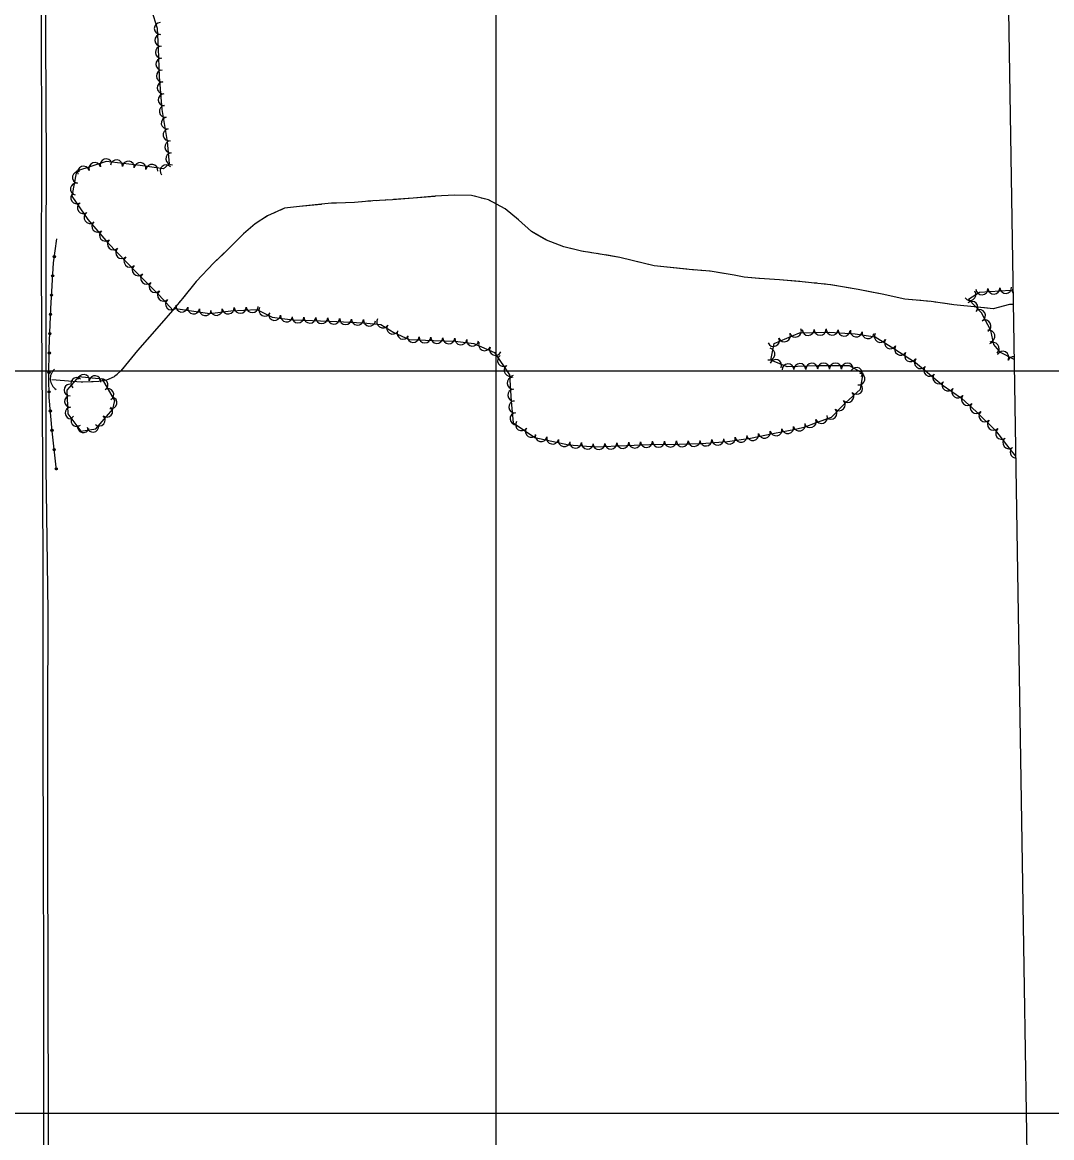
# Model space of a CAD drawing. Extents: x 353423 to 364002, y 127000 to 201942.
# Drawn here: x 362681 to 363374, y 139483 to 140235 of the extents above; entities that cross this region are included whole.
import ezdxf

# ---------------------------------------------------------------- set-up
doc = ezdxf.new("R2010")
doc.units = 0
for name, color, linetype in [('E_DTM_SlopeBottom', 7, 'Continuous'), ('E_DTM_SlopeTop', 7, 'Continuous'), ('E_FEN_Generic', 7, 'Continuous'), ('E_LAND_TreeLine', 7, 'Continuous'), ('E_MISCPROP', 7, 'Continuous'), ('E_RDWY_Gravel', 7, 'Continuous'), ('E_STRUCT_WingWall', 7, 'Continuous')]:
    doc.layers.add(name, color=color, linetype=linetype)

msp = doc.modelspace()

# ---------------------------------------------------------------- linework, layer by layer
at = {"layer": 'E_DTM_SlopeBottom'}
msp.add_arc((362707.9, 139994.83), 8.49, 131.95044, 238.19001, dxfattribs=at)
at = {"layer": 'E_DTM_SlopeTop'}
for points in [[(362689.32, 138506.98), (362689.63, 138614.94), (362689.85, 138678.55), (362690.56, 138739.07), (362691.1, 138792.44), (362691.32, 138836.14), (362692.45, 138953.26), (362693.13, 139038.83), (362693.74, 139133.95), (362694.45, 139225.15), (362694.41, 139311.56), (362694.82, 139401.88), (362695.05, 139506.45), (362695.05, 139593.26), (362694.8, 139674.5), (362694.76, 139752.37), (362694.75, 139847.93), (362694.43, 139939.62), (362693.56, 140066.37), (362693.81, 140147.16), (362693.49, 140237.02), (362693.42, 140335.3), (362692.8, 140445.18), (362693.11, 140494.71)], [(362695.68, 140494.7), (362695.67, 140398.4), (362696.29, 140305.44), (362696.22, 140224.58), (362696.65, 140139.04), (362696.55, 140084.48), (362696.42, 139935.04), (362697.7, 139837.75), (362697.65, 139765.71), (362697.52, 139680.97), (362697.88, 139587.24), (362697.94, 139492.83), (362697.76, 139402.86), (362697.44, 139323.03), (362697.31, 139252.95), (362696.75, 139183.07), (362696.32, 139107.31), (362695.8, 139016.88), (362695.39, 138924.93), (362694.3, 138807.72), (362693.82, 138715.63), (362692.46, 138623.02), (362692.2, 138507.2)]]:
    msp.add_lwpolyline(points, dxfattribs=at)
at = {"layer": 'E_FEN_Generic'}
for points in [[(362767.73, 140243.15), (362771.47, 140230.84), (362772.07, 140217.23), (362772.91, 140198.49), (362774.64, 140176.04), (362778.14, 140154.69), (362779.66, 140139.5), (362775.76, 140136.1), (362760.09, 140138.51), (362737.15, 140141.11), (362717.07, 140134.56), (362714, 140117.72), (362724.71, 140102.05), (362738.31, 140086.28), (362757.28, 140066.63), (362772.82, 140051.11), (362782.3, 140040.72)], [(363348.96, 140007.65), (363339.88, 140012.39), (363335.35, 140017.91), (363333.42, 140027.24), (363327.11, 140039.07), (363318.38, 140048.34), (363325.7, 140053.17), (363346.58, 140054.32), (363348.22, 140053.58)], [(362783.85, 140042.14), (362806.88, 140038.78), (362821.03, 140040.45), (362838.64, 140041.35), (362849.07, 140036.14), (362862.72, 140034.36), (362876.21, 140034.06), (362892.5, 140033.42), (362910.27, 140032.51), (362922.31, 140031.32), (362931.07, 140025.85), (362941.4, 140021.19), (362957.66, 140020.54), (362972.38, 140019.98), (362984.92, 140018.47), (362998.78, 140012.5), (363008.88, 139997.32), (363009.97, 139979.69), (363011.47, 139964.97), (363026.07, 139955.12), (363048.92, 139950.27), (363066.91, 139948.84), (363087.74, 139949.77), (363103.49, 139950.42), (363123.2, 139950.79), (363138.29, 139951.11), (363155.75, 139952.44), (363171.27, 139954.67), (363187.58, 139957.99), (363201.71, 139960.79), (363208.15, 139962.35), (363215.26, 139964.98), (363225.87, 139968.85), (363235.22, 139978.38), (363245.41, 139987.7), (363247.21, 139998.25), (363238.18, 140003.37), (363216.82, 140003.4), (363196.01, 140002.86), (363185.12, 140007.23), (363187.4, 140018.46), (363204.43, 140025.73), (363224.54, 140026.1), (363241.97, 140024.95), (363255.34, 140022.96), (363267.87, 140015.16), (363282.57, 140005.64), (363293.44, 139996.65), (363300.5, 139990.71), (363313.48, 139981.6), (363323.72, 139972.36), (363336.43, 139959.88), (363346.11, 139947.32), (363350.01, 139942.51)], [(362741.68, 139974.36), (362743, 139980.2), (362734.59, 139994.4), (362718.58, 139996.15), (362710.59, 139987.14), (362711.35, 139971.12), (362720.16, 139959.47), (362730.2, 139960.9), (362737.3, 139969.33), (362741.68, 139974.36)]]:
    msp.add_lwpolyline(points, dxfattribs=at)
for centre, radius, start, end in [((362773.58, 140230.79), 4.02, 92.52865, 272.51333), ((362773.93, 140222.76), 4.02, 92.52865, 272.51333), ((362774.29, 140214.74), 4.02, 92.56556, 272.55023), ((362774.64, 140206.71), 4.02, 92.56556, 272.55023), ((362775, 140198.69), 4.02, 92.56556, 272.55023), ((362775.61, 140190.75), 4.02, 94.41729, 274.40197), ((362776.23, 140182.74), 4.02, 94.41729, 274.40197), ((362776.95, 140174.92), 4.02, 99.31974, 279.30442), ((362778.25, 140166.99), 4.02, 99.31974, 279.30442), ((362779.55, 140159.07), 4.02, 99.31974, 279.30442), ((362780.62, 140150.97), 4.02, 95.71041, 275.69509), ((362781.42, 140142.98), 4.02, 95.71041, 275.69509), ((362721.77, 140133.88), 4.02, 18.06258, 198.04726), ((362729.4, 140136.37), 4.02, 18.06258, 198.04726), ((362737.04, 140138.86), 4.02, 18.06258, 198.04726), ((362744.1, 140138.21), 4.02, 353.55815, 173.54282), ((362752.08, 140137.3), 4.02, 353.55815, 173.54282), ((362759.98, 140136.4), 4.02, 351.24501, 171.22968), ((362767.92, 140135.18), 4.02, 351.24501, 171.22968), ((362777.46, 140134.8), 4.02, 41.07379, 221.05847), ((362718.46, 140130.47), 4.02, 79.70012, 259.6848), ((362717.02, 140122.57), 4.02, 79.70012, 259.6848), ((362717.28, 140116.66), 4.02, 124.35339, 304.33806), ((362721.81, 140110.02), 4.02, 124.35339, 304.33806), ((362726.34, 140103.39), 4.02, 124.35339, 304.33806), ((362731.43, 140097.48), 4.02, 130.78262, 310.7673), ((362736.67, 140091.4), 4.02, 130.78262, 310.7673), ((362741.97, 140085.52), 4.02, 134.00023, 313.98491), ((362747.55, 140079.74), 4.02, 134.00023, 313.98491), ((362753.13, 140073.96), 4.02, 134.00023, 313.98491), ((362758.71, 140068.18), 4.02, 134.00023, 313.98491), ((362764.36, 140062.53), 4.02, 135.04271, 315.02739), ((362770.05, 140056.85), 4.02, 135.04271, 315.02739), ((363327.33, 140055.36), 4.01, 183.17138, 3.15606), ((363335.34, 140055.8), 4.01, 183.17138, 3.15606), ((363343.35, 140056.25), 4.01, 183.17138, 3.15606), ((363351.91, 140054.2), 4.01, 158.12705, 203.71913), ((362775.73, 140051.04), 4.02, 132.38548, 312.37016), ((362781.14, 140045.11), 4.02, 132.38548, 312.37016), ((363319.31, 140051.47), 4.01, 213.43313, 33.41781), ((363320.64, 140042.88), 4.01, 313.29894, 133.28362), ((362788.12, 140043.64), 4.01, 171.71879, 351.70347), ((362796.06, 140042.48), 4.01, 171.71879, 351.70347), ((362803.99, 140041.33), 4.01, 171.71879, 351.70347), ((362811.4, 140041.43), 4.01, 186.70504, 6.68972), ((362819.36, 140042.36), 4.01, 186.70504, 6.68972), ((362827.5, 140042.88), 4.01, 182.94159, 2.92627), ((362835.51, 140043.29), 4.01, 182.94159, 2.92627), ((362844.04, 140041), 4.01, 153.47338, 333.45806), ((363325.64, 140037.37), 4.01, 298.07512, 118.0598), ((362850.68, 140038.05), 4.01, 172.57338, 352.55806), ((362858.64, 140037.01), 4.01, 172.57338, 352.55806), ((362866.39, 140036.38), 4.01, 178.75501, 358.73969), ((362874.41, 140036.2), 4.01, 178.75501, 358.73969), ((362882.46, 140035.92), 4.01, 177.72913, 357.71381), ((362890.47, 140035.6), 4.01, 177.72913, 357.71381), ((362898.51, 140035.21), 4.01, 177.08914, 357.07382), ((362906.51, 140034.8), 4.01, 177.08914, 357.07382), ((362914.61, 140034.19), 4.01, 174.37061, 354.35528), ((362923.48, 140033.06), 4.01, 148.03228, 328.01695), ((363329.41, 140030.3), 4.01, 298.07512, 118.0598), ((362930.29, 140028.82), 4.01, 148.03228, 328.01695), ((362937.21, 140025.39), 4.01, 155.71054, 335.69522), ((363194.25, 140023.67), 4.01, 203.12253, 23.10721), ((363201.62, 140026.81), 4.01, 203.12253, 23.10721), ((363210.25, 140027.93), 4.01, 181.04991, 1.03459), ((363218.27, 140028.08), 4.01, 181.04991, 1.03459), ((363226.46, 140028.07), 4.01, 176.23768, 356.22236), ((363234.46, 140027.54), 4.01, 176.23768, 356.22236), ((363242.63, 140026.97), 4.01, 171.5779, 351.56258), ((363250.56, 140025.79), 4.01, 171.5779, 351.56258), ((363258.89, 140023.22), 4.01, 148.08706, 328.07173), ((363332.06, 140023.45), 4.01, 281.68668, 101.67135), ((362943.95, 140023.19), 4.01, 177.72296, 357.70764), ((362951.96, 140022.87), 4.01, 177.72296, 357.70764), ((362959.97, 140022.55), 4.01, 177.81224, 357.79692), ((362967.99, 140022.25), 4.01, 177.81224, 357.79692), ((362976.15, 140021.64), 4.01, 173.15552, 353.1402), ((362984.11, 140020.68), 4.01, 173.15552, 353.1402), ((362992.13, 140017.65), 4.01, 156.72036, 336.70504), ((363186.87, 140020.52), 4.01, 203.12253, 23.10721), ((363265.7, 140018.98), 4.01, 148.08706, 328.07173), ((363272.5, 140014.66), 4.01, 147.06251, 327.04719), ((363334.95, 140015.09), 4.01, 309.3773, 129.36198), ((362999.5, 140014.48), 4.01, 156.72036, 336.70504), ((363004.9, 140007.09), 4.01, 123.63412, 303.6188), ((363183.81, 140011.33), 4.01, 258.52812, 78.5128), ((363279.23, 140010.3), 4.01, 147.06251, 327.04719), ((363341.4, 140009.23), 4.01, 332.42736, 152.41204), ((363348.5, 140005.52), 4.01, 83.88226, 152.41204), ((363009.34, 140000.41), 4.01, 123.63412, 303.6188), ((363188.29, 140003.69), 4.01, 338.11284, 158.09752), ((363196.61, 140000.77), 4.01, 1.51343, 181.49811), ((363204.62, 140000.98), 4.01, 1.51343, 181.49811), ((363212.64, 140001.19), 4.01, 1.51343, 181.49811), ((363220.6, 140001.3), 4.01, 359.91379, 179.89847), ((363228.62, 140001.28), 4.01, 359.91379, 179.89847), ((363236.64, 140001.27), 4.01, 359.91379, 179.89847), ((363242.78, 139998.35), 4.01, 330.46552, 150.45019), ((363285.97, 140005.55), 4.01, 140.43452, 320.41919), ((363292.15, 140000.44), 4.01, 140.43452, 320.41919), ((362717.28, 139991.6), 3.9, 48.46298, 228.44765), ((362721.86, 139993.74), 3.9, 353.74525, 173.72993), ((362729.61, 139992.89), 3.9, 353.74525, 173.72993), ((362734.37, 139990.77), 3.9, 300.65523, 120.63991), ((363011.33, 139991.76), 4.01, 93.55223, 273.53691), ((363244.44, 139994.54), 4.01, 260.32531, 80.30999), ((363298.32, 139995.29), 4.01, 139.93326, 319.91794), ((362712.63, 139987.22), 3.9, 92.72072, 272.70539), ((362738.34, 139984.07), 3.9, 300.65523, 120.63991), ((363011.82, 139983.76), 4.01, 93.55223, 273.53691), ((363242.93, 139988.28), 4.01, 222.45413, 42.43881), ((363304.49, 139990.47), 4.01, 144.9514, 324.93608), ((363311.06, 139985.87), 4.01, 144.9514, 324.93608), ((362713, 139979.43), 3.9, 92.72072, 272.70539), ((362740.55, 139978.61), 3.9, 257.27337, 77.25805), ((363012.47, 139975.85), 4.01, 95.81498, 275.79965), ((363231.15, 139977.23), 4.01, 225.56003, 45.5447), ((363237.01, 139982.86), 4.01, 222.45413, 42.43881), ((363317.55, 139980.76), 4.01, 137.94853, 317.9332), ((362713.37, 139971.64), 3.9, 92.72072, 272.70539), ((362737.59, 139972.76), 3.9, 228.94302, 48.9277), ((363013.29, 139967.87), 4.01, 95.81498, 275.79965), ((363225.53, 139971.51), 4.01, 225.56003, 45.5447), ((363323.5, 139975.38), 4.01, 137.94853, 317.9332), ((363329.35, 139969.77), 4.01, 135.5126, 315.49728), ((362717.42, 139966.48), 3.9, 127.12233, 307.107), ((362732.51, 139966.81), 3.9, 229.87747, 49.86215), ((363017.05, 139963.73), 4.01, 145.99546, 325.98014), ((363204.23, 139963.56), 4.01, 193.63058, 13.61526), ((363211.64, 139965.88), 4.01, 200.29562, 20.28029), ((363219.17, 139968.64), 4.01, 200.06444, 20.04911), ((363335.07, 139964.15), 4.01, 135.5126, 315.49728), ((362721.73, 139962.32), 3.9, 166.80858, 346.79326), ((362728.14, 139962.67), 3.9, 188.11858, 8.10326), ((363023.7, 139959.25), 4.01, 145.99546, 325.98014), ((363030.17, 139956.39), 4.01, 168.03109, 348.01577), ((363172.88, 139957.14), 4.01, 191.52624, 11.51092), ((363180.74, 139958.74), 4.01, 191.52624, 11.51092), ((363188.61, 139960.34), 4.01, 191.19359, 11.17827), ((363196.48, 139961.89), 4.01, 191.19359, 11.17827), ((363340.57, 139957.95), 4.01, 127.65446, 307.63914), ((363038.01, 139954.73), 4.01, 168.03109, 348.01577), ((363045.86, 139953.07), 4.01, 168.03109, 348.01577), ((363053.52, 139952.01), 4.01, 175.47034, 355.45502), ((363061.51, 139951.38), 4.01, 175.47034, 355.45502), ((363069.25, 139951.05), 4.01, 182.55295, 2.53763), ((363077.26, 139951.4), 4.01, 182.55295, 2.53763), ((363085.27, 139951.76), 4.01, 182.55295, 2.53763), ((363093.29, 139952.1), 4.01, 182.3806, 2.36528), ((363101.3, 139952.43), 4.01, 182.3806, 2.36528), ((363109.37, 139952.63), 4.01, 181.07487, 1.05955), ((363117.39, 139952.78), 4.01, 181.07487, 1.05955), ((363125.4, 139952.94), 4.01, 181.23001, 1.21469), ((363133.41, 139953.11), 4.01, 181.23001, 1.21469), ((363141.31, 139953.45), 4.01, 184.36498, 4.34966), ((363149.3, 139954.06), 4.01, 184.36498, 4.34966), ((363157.15, 139954.76), 4.01, 188.18479, 8.16947), ((363165.09, 139955.9), 4.01, 188.18479, 8.16947), ((363345.47, 139951.6), 4.01, 127.65446, 307.63914), ((363350.41, 139945.35), 4.01, 129.01546, 264.52387)]:
    msp.add_arc(centre, radius, start, end, dxfattribs=at)
at = {"layer": 'E_LAND_TreeLine'}
for p, q in [((363000, 140000), (363000, 142000)), ((363000, 138000), (363000, 141000)), ((360000, 140000), (363500, 140000)), ((361000, 140000), (364000, 140000)), ((360000, 139500), (363500, 139500))]:
    msp.add_line(p, q, dxfattribs=at)
at = {"layer": 'E_MISCPROP'}
msp.add_lwpolyline([(362703.55, 139933.11), (362700.71, 139959.55), (362698.72, 139982.21), (362698.57, 139995.96), (362698.81, 140014.8), (362699.75, 140041.97), (362701.52, 140072.76), (362703.83, 140089.02)], dxfattribs=at)
msp.add_lwpolyline([(362703.55, 139933.11), (362700.71, 139959.55), (362698.72, 139982.21), (362698.57, 139995.96), (362698.81, 140014.8), (362699.75, 140041.97), (362701.52, 140072.76), (362703.83, 140089.02)], dxfattribs=at)
for centre, radius in [((362702.13, 140077.07), 0.759), ((362702.13, 140077.07), 0.382), ((362701.02, 140064.1), 0.759), ((362701.02, 140064.1), 0.382), ((362700.27, 140051.09), 0.759), ((362700.27, 140051.09), 0.382), ((362699.61, 140038.07), 0.759), ((362699.61, 140038.07), 0.382), ((362699.16, 140025.05), 0.759), ((362699.16, 140025.05), 0.382), ((362698.77, 140012.02), 0.759), ((362698.77, 140012.02), 0.382), ((362698.61, 139998.99), 0.759), ((362698.61, 139998.99), 0.382), ((362698.68, 139985.96), 0.759), ((362698.68, 139985.96), 0.382), ((362699.53, 139972.96), 0.759), ((362699.53, 139972.96), 0.382), ((362700.67, 139959.98), 0.759), ((362700.67, 139959.98), 0.382), ((362702.06, 139947.02), 0.759), ((362702.06, 139947.02), 0.382), ((362703.45, 139934.06), 0.759), ((362703.45, 139934.06), 0.382)]:
    msp.add_circle(centre, radius, dxfattribs=at)
at = {"layer": 'E_RDWY_Gravel'}
msp.add_lwpolyline([(363339.99, 140564.63), (363372.92, 138520.56)], dxfattribs=at)
at = {"layer": 'E_STRUCT_WingWall'}
for points in [[(363348.36, 140044.87), (363346.01, 140044.71), (363334.82, 140041.87), (363324.25, 140042.95), (363308.45, 140044.59), (363293.16, 140046.71), (363275.31, 140048.45), (363260.02, 140051.69), (363243.96, 140054.96), (363225.24, 140058.04), (363206.12, 140060.15), (363190.85, 140061.43), (363177.42, 140062.29), (363167.14, 140063.21), (363160.39, 140064.55), (363144.17, 140067.19), (363129.98, 140068.3), (363106.48, 140070.93), (363083.32, 140076.45), (363069.99, 140078.77), (363057.37, 140080.75), (363045.6, 140083.55), (363033.78, 140088.19), (363023.84, 140093.86), (363014.9, 140101.89), (363006.08, 140109.26), (362994.82, 140115.21), (362983.35, 140118.26), (362971.79, 140118.39), (362958.85, 140117.65), (362944.03, 140116.41), (362930.16, 140115.38), (362916.81, 140114.55), (362904.43, 140113.59), (362892.43, 140113.06), (362888.96, 140112.99), (362882.31, 140112.27), (362867.5, 140110.79), (362857.34, 140109.6), (362845.84, 140104.42), (362837.43, 140099.18), (362829.7, 140092.4), (362819.23, 140082), (362809.7, 140072.8), (362797.78, 140060.25), (362788.55, 140048.76), (362781.78, 140040.83), (362774.41, 140032.3), (362766.31, 140022.91), (362758.15, 140013.83), (362752.09, 140006.45), (362747.1, 139999.98), (362742.61, 139996.08), (362737.26, 139993.83), (362732.07, 139992.87), (362727.31, 139992.65), (362721.41, 139992.43), (362720.33, 139992.48), (362700.56, 139994.02)], [(362921.24, 140114.83), (362919.32, 140114.71)], [(362926.99, 140115.19), (362925.07, 140115.07)], [(362958.56, 140117.62), (362944.03, 140116.41), (362930.82, 140115.43)], [(362986.25, 140117.49), (362983.35, 140118.26), (362971.79, 140118.39), (362958.85, 140117.65), (362958.56, 140117.62)], [(362991.81, 140116.01), (362989.95, 140116.5)], [(362997.15, 140113.98), (362995.46, 140114.87)], [(362882, 140112.24), (362867.5, 140110.79), (362857.34, 140109.6), (362854.59, 140108.36)], [(362909.75, 140114), (362904.43, 140113.59), (362892.43, 140113.06), (362888.96, 140112.99), (362882.31, 140112.27), (362882, 140112.24)], [(362915.49, 140114.45), (362913.58, 140114.3)], [(363002.24, 140111.29), (363000.54, 140112.19)], [(363027.14, 140091.98), (363023.84, 140093.86), (363014.9, 140101.89), (363006.08, 140109.26), (363005.63, 140109.5)], [(362840.96, 140101.38), (362839.33, 140100.37)], [(362845.85, 140104.42), (362845.84, 140104.42), (362844.22, 140103.41)], [(362851.1, 140106.78), (362849.35, 140105.99)], [(362836.23, 140098.13), (362829.7, 140092.4), (362819.23, 140082), (362816.09, 140078.96)], [(363052.89, 140081.82), (363045.6, 140083.55), (363033.78, 140088.19), (363027.14, 140091.98)], [(362816.09, 140078.96), (362809.7, 140072.8), (362797.78, 140060.25), (362796.75, 140058.96)], [(363058.51, 140080.57), (363057.37, 140080.75), (363056.62, 140080.93)], [(363064.2, 140079.68), (363062.3, 140079.98)], [(363069.89, 140078.79), (363067.99, 140079.08)], [(363100.87, 140072.27), (363083.32, 140076.45), (363073.67, 140078.13)], [(363128.41, 140068.48), (363106.48, 140070.93), (363100.87, 140072.27)], [(363134.14, 140067.98), (363132.23, 140068.13)], [(363139.88, 140067.53), (363137.97, 140067.68)], [(363145.61, 140066.96), (363144.17, 140067.19), (363143.71, 140067.23)], [(363176.87, 140062.34), (363167.14, 140063.21), (363160.39, 140064.55), (363149.4, 140066.34)], [(363204.62, 140060.27), (363190.85, 140061.43), (363177.42, 140062.29), (363176.87, 140062.34)], [(362794.34, 140055.97), (362793.14, 140054.47)], [(363210.35, 140059.68), (363208.44, 140059.89)], [(363216.08, 140059.05), (363214.17, 140059.26)], [(363221.8, 140058.42), (363219.89, 140058.63)], [(363253.02, 140053.11), (363243.96, 140054.96), (363225.61, 140057.97)], [(362787.08, 140047.03), (362785.83, 140045.58)], [(362790.74, 140051.48), (362789.54, 140049.98)], [(363280.34, 140047.96), (363275.31, 140048.45), (363260.02, 140051.69), (363253.02, 140053.11)], [(363286.08, 140047.4), (363284.16, 140047.59)], [(363291.81, 140046.85), (363289.9, 140047.03)], [(362783.34, 140042.66), (362781.78, 140040.83), (362774.41, 140032.3), (362766.31, 140022.91), (362765.13, 140021.61)], [(363297.52, 140046.11), (363295.62, 140046.37)], [(363328.98, 140042.47), (363324.25, 140042.95), (363308.45, 140044.59), (363301.32, 140045.58)], [(363348.36, 140044.87), (363346.01, 140044.71), (363334.82, 140041.87), (363328.98, 140042.47)], [(362765.13, 140021.61), (362758.15, 140013.83), (362752.09, 140006.45), (362747.3, 140000.25)], [(362739.56, 139994.8), (362737.79, 139994.05)], [(362744.46, 139997.68), (362743.01, 139996.43)], [(362728.33, 139992.7), (362727.31, 139992.65), (362721.41, 139992.43), (362720.33, 139992.48), (362700.56, 139994.02)], [(362734.05, 139993.24), (362732.16, 139992.89)]]:
    msp.add_lwpolyline(points, dxfattribs=at)

doc.saveas('drawing.dxf')
